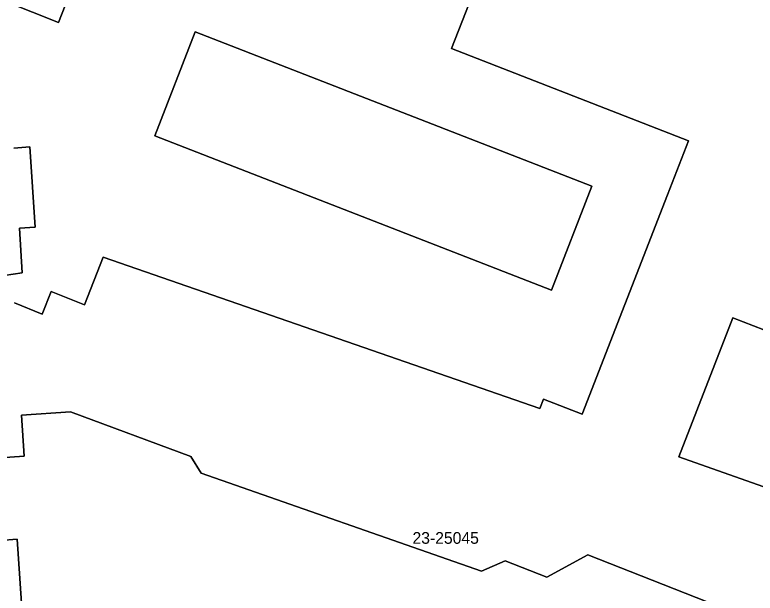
# Model space of a CAD drawing. Extents: x 160023 to 161302, y 384750 to 385707.
# Drawn here: x 160839.9 to 160902.9, y 385035.7 to 385084.9 of the extents above; entities that cross this region are included whole.
import ezdxf

# ---------------------------------------------------------------- set-up
doc = ezdxf.new("R2010")
doc.units = 0
for name, color, linetype in [('IMGEO_Erf', 7, 'Continuous'), ('IMGEO_Pand', 7, 'Continuous'), ('IMGEO_Pand_nummerreeks', 7, 'Continuous'), ('IMGEO_Parkeervlak_open', 7, 'Continuous')]:
    doc.layers.add(name, color=color, linetype=linetype)

msp = doc.modelspace()

# ---------------------------------------------------------------- linework, layer by layer
at = {"layer": 'IMGEO_Erf'}
for points in [[(160839.874, 385060.41), (160842.233, 385059.465), (160843.003, 385061.388), (160845.837, 385060.253), (160847.437, 385064.315), (160884.601, 385051.412), (160884.92, 385052.22), (160888.211, 385050.921), (160895.485, 385069.619), (160897.275, 385074.221), (160877.089, 385082.074), (160880.338, 385090.423), (160850.144, 385100.963), (160843.624, 385084.303), (160839.18, 385086.042)], [(160839.815, 385073.602), (160841.188, 385073.694), (160841.647, 385066.857), (160840.29, 385066.766), (160840.541, 385062.971), (160838.206, 385062.635)], [(160910.725, 385055.384), (160901.032, 385059.152), (160896.429, 385047.308), (160935.566, 385033.469)], [(160909.803, 385030.638), (160888.702, 385038.966), (160885.189, 385037.048), (160881.659, 385038.441), (160879.633, 385037.562), (160855.771, 385045.904), (160854.892, 385047.342), (160844.646, 385051.12), (160840.461, 385050.839), (160840.694, 385047.356), (160836.217, 385047.055)], [(160838.659, 385040.178), (160840.107, 385040.275), (160840.585, 385033.163), (160839.145, 385033.066)]]:
    msp.add_lwpolyline(points, dxfattribs=at)
msp.add_lwpolyline([(160885.587, 385061.49), (160851.811, 385074.638), (160855.265, 385083.51), (160889.04, 385070.361)], close=True, dxfattribs=at)
at = {"layer": 'IMGEO_Pand'}
for points in [[(160839.18, 385086.042), (160843.624, 385084.303), (160850.144, 385100.963), (160880.338, 385090.423), (160877.089, 385082.074), (160897.275, 385074.221), (160895.485, 385069.619), (160888.211, 385050.921), (160884.92, 385052.22), (160884.601, 385051.412), (160847.437, 385064.315), (160845.837, 385060.253), (160843.003, 385061.388), (160842.233, 385059.465), (160839.874, 385060.41)], [(160838.206, 385062.635), (160840.541, 385062.971), (160840.29, 385066.766), (160841.647, 385066.857), (160841.188, 385073.694), (160839.815, 385073.602)], [(160935.566, 385033.469), (160896.429, 385047.308), (160901.032, 385059.152), (160910.725, 385055.384)], [(160836.217, 385047.055), (160840.694, 385047.356), (160840.461, 385050.839), (160844.646, 385051.12), (160854.892, 385047.342), (160855.771, 385045.904), (160879.633, 385037.562), (160881.659, 385038.441), (160885.189, 385037.048), (160888.702, 385038.966), (160909.803, 385030.638)], [(160839.145, 385033.066), (160840.585, 385033.163), (160840.107, 385040.275), (160838.659, 385040.178)]]:
    msp.add_lwpolyline(points, dxfattribs=at)
at = {"layer": 'IMGEO_Parkeervlak_open'}
msp.add_lwpolyline([(160889.04, 385070.361), (160855.265, 385083.51), (160851.811, 385074.638), (160885.587, 385061.49)], close=True, dxfattribs=at)

# ---------------------------------------------------------------- texts
at = {"layer": 'IMGEO_Pand_nummerreeks'}
msp.add_text('23-25045', height=1, dxfattribs=at).set_placement((160873.763, 385039.893))

doc.saveas('drawing.dxf')
